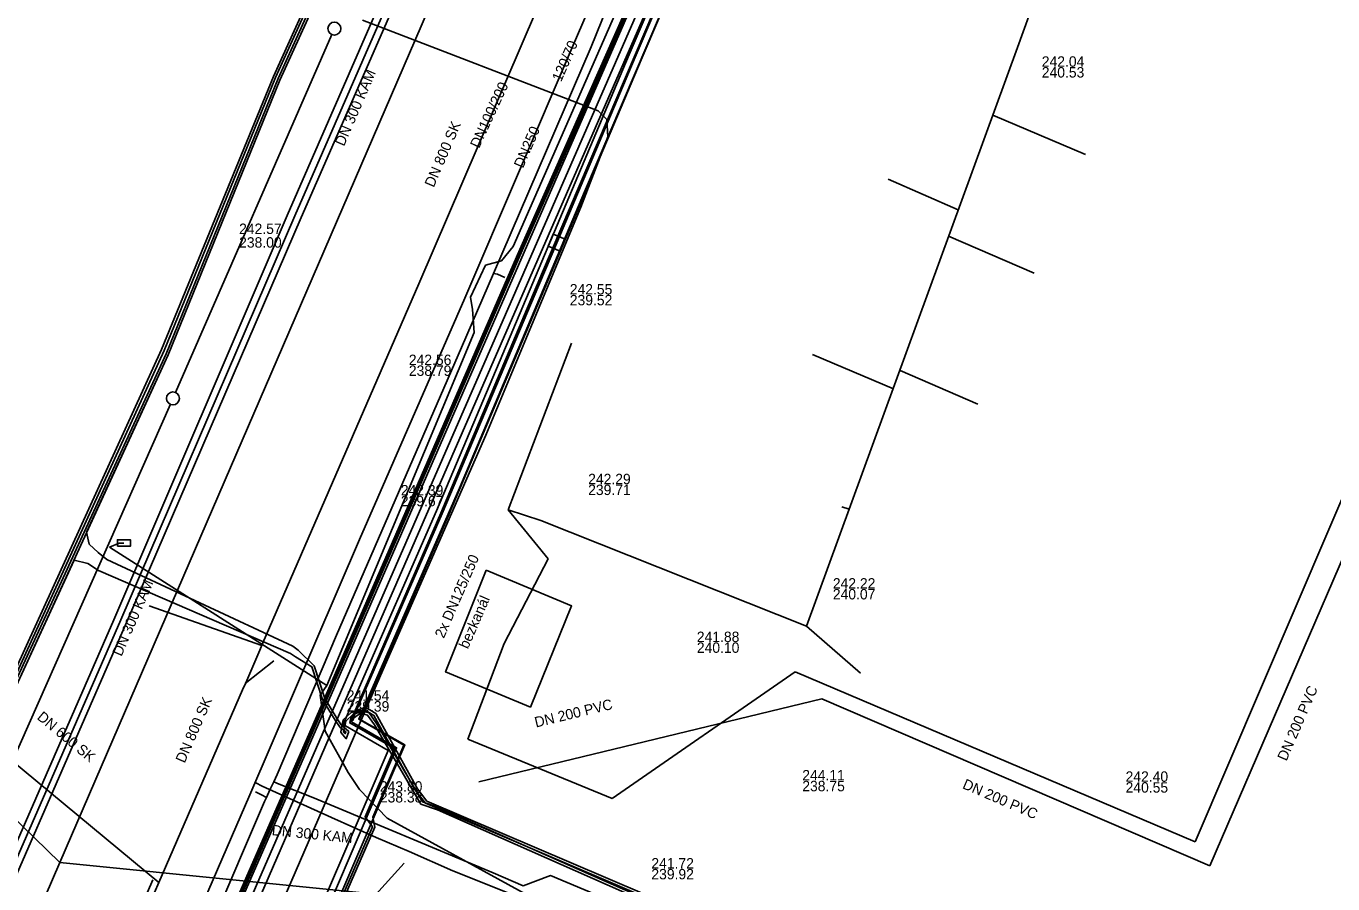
# Model space of a CAD drawing. Extents: x -596024 to -594475, y -1163820 to -1161957.
# Drawn here: x -594830 to -594729.5, y -1162554.1 to -1162488.2 of the extents above; entities that cross this region are included whole.
import ezdxf

# ---------------------------------------------------------------- set-up
doc = ezdxf.new("R2010")
doc.units = 0
for name, color, linetype in [('Level 1', 7, 'Continuous'), ('Vrstva 1', 7, 'Continuous'), ('Vrstva 12', 7, 'Continuous'), ('Vrstva 13', 7, 'Continuous'), ('Vrstva 19', 7, 'Continuous'), ('Vrstva 2', 7, 'Continuous'), ('Vrstva 25', 7, 'Continuous'), ('Vrstva 26', 7, 'Continuous'), ('Vrstva 27', 7, 'Continuous'), ('Vrstva 28', 7, 'Continuous'), ('Vrstva 29', 7, 'Continuous'), ('Vrstva 3', 7, 'Continuous'), ('Vrstva 30', 7, 'Continuous'), ('Vrstva 32', 7, 'Continuous'), ('Vrstva 37', 7, 'Continuous'), ('Vrstva 4', 7, 'Continuous'), ('Vrstva 42', 7, 'Continuous'), ('Vrstva 44', 7, 'Continuous'), ('Vrstva 5', 7, 'Continuous'), ('Vrstva 55', 7, 'Continuous'), ('Vrstva 56', 7, 'Continuous'), ('Vrstva 58', 7, 'Continuous'), ('Vrstva 8', 7, 'Continuous')]:
    doc.layers.add(name, color=color, linetype=linetype)

msp = doc.modelspace()

# ---------------------------------------------------------------- linework, layer by layer
at = {"layer": 'Level 1'}
for points in [[(-594811.85, -1162535.8), (-594820.53, -1162532.77)], [(-594813.13, -1162538.74), (-594810.93, -1162536.99)], [(-594800.904, -1162552.528), (-594806.509, -1162558.711)]]:
    msp.add_lwpolyline(points, dxfattribs=at)
at = {"layer": 'Vrstva 1'}
for p, q in [((-594741.341, -1162455.758), (-594753.757, -1162489.846)), ((-594806.48, -1162488.848), (-594818.49, -1162516.352)), ((-594753.757, -1162489.846), (-594769.97, -1162534.314)), ((-594715.242, -1162492.802), (-594740.079, -1162550.906)), ((-594748.522, -1162498.055), (-594755.654, -1162495.055)), ((-594763.694, -1162499.953), (-594758.301, -1162502.31)), ((-594752.457, -1162507.185), (-594759.064, -1162504.353)), ((-594792.923, -1162525.372), (-594788.051, -1162512.581)), ((-594769.522, -1162513.446), (-594763.293, -1162516.077)), ((-594756.811, -1162517.251), (-594762.775, -1162514.664)), ((-594818.892, -1162517.267), (-594831.129, -1162544.922)), ((-594790.395, -1162526.204), (-594792.923, -1162525.372)), ((-594789.847, -1162529.158), (-594792.923, -1162525.372)), ((-594767.259, -1162525.153), (-594766.696, -1162525.337)), ((-594769.97, -1162534.314), (-594790.395, -1162526.204)), ((-594793.215, -1162535.653), (-594789.847, -1162529.158)), ((-594765.822, -1162537.936), (-594769.97, -1162534.314)), ((-594796.019, -1162542.997), (-594793.215, -1162535.653)), ((-594770.851, -1162537.834), (-594784.906, -1162547.571)), ((-594740.079, -1162550.906), (-594770.851, -1162537.834)), ((-594784.906, -1162547.571), (-594796.019, -1162542.997)), ((-594832.47, -1162543.51), (-594819.77, -1162554.03))]:
    msp.add_line(p, q, dxfattribs=at)
for points in [[(-594780.13, -1162462.29), (-594786.71, -1162477.595), (-594787.125, -1162478.56), (-594788.14, -1162480.921), (-594788.531, -1162481.831), (-594799.79, -1162508.02)], [(-594799.79, -1162508.02), (-594811.772, -1162535.612), (-594812.008, -1162536.156), (-594813.098, -1162538.666), (-594813.334, -1162539.21), (-594819.77, -1162554.03)], [(-594819.77, -1162554.03), (-594824.452, -1162564.796), (-594825.456, -1162567.105), (-594825.979, -1162568.308), (-594826.932, -1162570.498), (-594837.27, -1162594.269), (-594837.928, -1162595.782), (-594838.239, -1162596.496), (-594838.701, -1162597.56), (-594839.18, -1162598.66)]]:
    msp.add_lwpolyline(points, dxfattribs=at)
at = {"layer": 'Vrstva 12'}
msp.add_lwpolyline([(-594804.12, -1162487.74), (-594786, -1162494.7), (-594785.32, -1162495.38), (-594785.24, -1162496.72), (-594787.32, -1162502.11), (-594794.64, -1162519.64), (-594802.74, -1162538.12), (-594810.95, -1162557.09), (-594818.78, -1162575.35), (-594826.62, -1162593.33), (-594834.01, -1162610.91), (-594840.41, -1162625.97), (-594841.21, -1162626.9), (-594841.68, -1162628.94), (-594842.32, -1162629.88), (-594849.9, -1162647.88), (-594856.79, -1162665.47), (-594861.16, -1162677.22), (-594866.64, -1162697.48), (-594870.1, -1162718.47)], dxfattribs=at)
at = {"layer": 'Vrstva 13'}
for p, q in [((-594810.68, -1162545.72), (-594810.944, -1162546.289)), ((-594810.944, -1162546.289), (-594811.23, -1162546.9)), ((-594810.944, -1162546.289), (-594810.52, -1162546.46))]:
    msp.add_line(p, q, dxfattribs=at)
for points in [[(-594785.268, -1162486.683), (-594786.53, -1162489.8), (-594794.04, -1162507.21), (-594796.51, -1162512.9), (-594806.11, -1162535.02), (-594810.68, -1162545.72)], [(-594794.04, -1162507.21), (-594793.73, -1162507.27), (-594793.16, -1162507.51)], [(-594811.498, -1162547.485), (-594811.88, -1162547.29), (-594812.35, -1162547.05)], [(-594811.23, -1162546.9), (-594811.498, -1162547.485), (-594811.64, -1162547.79)], [(-594810.52, -1162546.46), (-594807.94, -1162547.5), (-594794.07, -1162553.28), (-594791.76, -1162554.27), (-594789.66, -1162553.5), (-594777.33, -1162558.67), (-594765.136, -1162563.937), (-594761.47, -1162565.52), (-594755.26, -1162568.21), (-594722.435, -1162582.405), (-594689.61, -1162596.6), (-594666.45, -1162606.62), (-594653.12, -1162612.43), (-594648.73, -1162612.5)], [(-594811.64, -1162547.79), (-594815.71, -1162557.25), (-594825.24, -1162579.5), (-594834.87, -1162601.68), (-594844.45, -1162623.71), (-594847.09, -1162629.84), (-594851.77, -1162640.79), (-594856.38, -1162651.9), (-594860.284, -1162661.906), (-594860.88, -1162663.3), (-594864.74, -1162674.65), (-594868.17, -1162686.29), (-594871.04, -1162698.06), (-594873.31, -1162709.94)]]:
    msp.add_lwpolyline(points, dxfattribs=at)
at = {"layer": 'Vrstva 19'}
for points in [[(-594877.74, -1162741.98), (-594874.49, -1162709.33), (-594873.16, -1162702.86), (-594871.41, -1162694.81), (-594868.76, -1162684.57), (-594866.6, -1162676.94), (-594863.54, -1162667.26), (-594860.9, -1162659.88), (-594856.9, -1162649.25), (-594853.84, -1162642.15), (-594849.68, -1162632.43), (-594841.85, -1162614.11), (-594834.21, -1162596.71), (-594828.85, -1162584.31), (-594821.65, -1162567.77), (-594812.79, -1162547.29), (-594804.35, -1162527.66), (-594796.26, -1162509.12), (-594787.99, -1162489.84), (-594777.41, -1162465.35)], [(-594812.33, -1162546.36), (-594811.83, -1162546.61), (-594806.49, -1162549.03), (-594803.06, -1162550.57), (-594800.53, -1162551.65), (-594797.16, -1162553.12), (-594791.08, -1162555.57), (-594789.57, -1162555.07), (-594782.24, -1162557.62), (-594762.25, -1162566.25), (-594739.04, -1162576.49), (-594719.69, -1162584.78), (-594657.26, -1162611.71), (-594653.18, -1162613.66), (-594649.33, -1162613.36)]]:
    msp.add_lwpolyline(points, dxfattribs=at)
at = {"layer": 'Vrstva 2'}
msp.add_lwpolyline([(-594794.609, -1162530.01), (-594797.724, -1162537.84), (-594791.205, -1162540.543), (-594788.042, -1162532.767)], close=True, dxfattribs=at)
msp.add_lwpolyline([(-594839.638, -1162598.461), (-594839.16, -1162597.36), (-594838.697, -1162596.296), (-594838.387, -1162595.583), (-594837.729, -1162594.07), (-594827.39, -1162570.299), (-594826.438, -1162568.109), (-594825.915, -1162566.906), (-594824.911, -1162564.597), (-594820.229, -1162553.831)], dxfattribs=at)
at = {"layer": 'Vrstva 25'}
msp.add_line((-594810.417, -1162564.406), (-594804.073, -1162549.648), dxfattribs=at)
msp.add_lwpolyline([(-594804.073, -1162549.648), (-594801.496, -1162543.666), (-594804.973, -1162541.675), (-594804.091, -1162539.649), (-594801.036, -1162532.653), (-594797.98, -1162525.657), (-594790.568, -1162508.122), (-594789.184, -1162504.846), (-594783.157, -1162490.586), (-594774.382, -1162470.072), (-594765.608, -1162449.558), (-594758.368, -1162433.058), (-594751.128, -1162416.559), (-594745.642, -1162404.599), (-594742.855, -1162405.68), (-594742.209, -1162404.33)], dxfattribs=at)
at = {"layer": 'Vrstva 26'}
for p, q in [((-594810.876, -1162564.208), (-594804.532, -1162549.451)), ((-594803.613, -1162549.846), (-594809.958, -1162564.603))]:
    msp.add_line(p, q, dxfattribs=at)
for points in [[(-594804.532, -1162549.45), (-594802.132, -1162543.878), (-594805.61, -1162541.886), (-594804.549, -1162539.449), (-594798.439, -1162525.46), (-594791.029, -1162507.927), (-594789.645, -1162504.651), (-594783.617, -1162490.39), (-594774.842, -1162469.875), (-594766.067, -1162449.359), (-594758.826, -1162432.858), (-594751.584, -1162416.354), (-594745.9, -1162403.963), (-594743.106, -1162405.046), (-594742.66, -1162404.114)], [(-594741.909, -1162404.861), (-594742.604, -1162406.314), (-594745.384, -1162405.235), (-594750.672, -1162416.764), (-594757.91, -1162433.259), (-594765.149, -1162449.757), (-594773.923, -1162470.269), (-594782.697, -1162490.782), (-594788.723, -1162505.04), (-594790.108, -1162508.316), (-594797.521, -1162525.854), (-594803.633, -1162539.849), (-594804.336, -1162541.464), (-594800.86, -1162543.453), (-594803.613, -1162549.846)]]:
    msp.add_lwpolyline(points, dxfattribs=at)
at = {"layer": 'Vrstva 27'}
msp.add_lwpolyline([(-594789.45, -1162504.191), (-594789.839, -1162505.112), (-594788.918, -1162505.501), (-594788.529, -1162504.58)], close=True, dxfattribs=at)
at = {"layer": 'Vrstva 29'}
for p, q in [((-594745.414, -1162401.019), (-594807.219, -1162542.651)), ((-594808.083, -1162542.507), (-594816.913, -1162562.692)), ((-594807.219, -1162542.651), (-594816.098, -1162562.998))]:
    msp.add_line(p, q, dxfattribs=at)
msp.add_lwpolyline([(-594745.794, -1162400.435), (-594746.137, -1162400.672), (-594779.278, -1162476.829), (-594791.923, -1162505.409), (-594808.083, -1162542.507)], dxfattribs=at)
at = {"layer": 'Vrstva 3'}
for centre in [(-594806.28, -1162488.39), (-594818.69, -1162516.81)]:
    msp.add_circle(centre, 0.5, dxfattribs=at)
at = {"layer": 'Vrstva 30'}
for p, q in [((-594807.769, -1162542.411), (-594745.964, -1162400.779)), ((-594744.864, -1162401.259), (-594806.669, -1162542.891)), ((-594817.004, -1162562.652), (-594808.175, -1162542.467)), ((-594807.991, -1162542.547), (-594816.821, -1162562.732)), ((-594816.648, -1162562.758), (-594807.769, -1162542.411)), ((-594806.669, -1162542.891), (-594815.548, -1162563.238))]:
    msp.add_line(p, q, dxfattribs=at)
for points in [[(-594808.175, -1162542.467), (-594792.014, -1162505.368), (-594779.37, -1162476.789), (-594746.217, -1162400.606), (-594745.914, -1162400.396)], [(-594745.674, -1162400.473), (-594746.056, -1162400.738), (-594779.186, -1162476.869), (-594791.831, -1162505.449), (-594807.991, -1162542.547)]]:
    msp.add_lwpolyline(points, dxfattribs=at)
at = {"layer": 'Vrstva 37'}
for points in [[(-594744.505, -1162401.469), (-594741.879, -1162402.828), (-594743.028, -1162405.172), (-594745.831, -1162404.128), (-594754.25, -1162423.38), (-594768.071, -1162455.056), (-594790.281, -1162507.104), (-594798.09, -1162525.628), (-594805.1, -1162541.755), (-594801.663, -1162543.728), (-594803.914, -1162548.965), (-594803.359, -1162549.755), (-594809.839, -1162564.676), (-594810.643, -1162564.616), (-594813.775, -1162571.94), (-594811.97, -1162572.675), (-594813.681, -1162576.811), (-594819.561, -1162574.32), (-594821.794, -1162579.401)], [(-594781.168, -1162596.477), (-594780.211, -1162594.058), (-594782.358, -1162593.106), (-594781.307, -1162590.789), (-594788.867, -1162587.298), (-594800.692, -1162582.017), (-594813.005, -1162576.64), (-594811.223, -1162572.369), (-594813.043, -1162571.622), (-594810.163, -1162564.94), (-594809.744, -1162564.89), (-594803.178, -1162549.767), (-594803.313, -1162549.01), (-594800.933, -1162543.48), (-594804.403, -1162541.471), (-594796.665, -1162523.709), (-594787.039, -1162500.928), (-594775.443, -1162473.716)]]:
    msp.add_lwpolyline(points, dxfattribs=at)
at = {"layer": 'Vrstva 42'}
for points in [[(-594744.505, -1162401.469), (-594741.879, -1162402.828), (-594743.028, -1162405.172), (-594745.831, -1162404.128), (-594754.25, -1162423.38), (-594768.071, -1162455.056), (-594790.281, -1162507.104), (-594798.09, -1162525.628), (-594805.1, -1162541.755), (-594801.663, -1162543.728), (-594803.914, -1162548.965), (-594803.359, -1162549.755), (-594809.839, -1162564.676), (-594810.643, -1162564.616), (-594813.775, -1162571.94), (-594811.97, -1162572.675), (-594813.681, -1162576.811), (-594819.561, -1162574.32), (-594821.794, -1162579.401)], [(-594781.168, -1162596.477), (-594780.211, -1162594.058), (-594782.358, -1162593.106), (-594781.307, -1162590.789), (-594788.867, -1162587.298), (-594800.692, -1162582.017), (-594813.005, -1162576.64), (-594811.223, -1162572.369), (-594813.043, -1162571.622), (-594810.163, -1162564.94), (-594809.744, -1162564.89), (-594803.178, -1162549.767), (-594803.313, -1162549.01), (-594800.933, -1162543.48), (-594804.403, -1162541.471), (-594796.665, -1162523.709), (-594787.039, -1162500.928), (-594775.443, -1162473.716)]]:
    msp.add_lwpolyline(points, dxfattribs=at)
at = {"layer": 'Vrstva 44'}
for points in [[(-594777.179, -1162416.684), (-594797.539, -1162465.411), (-594802.128, -1162473.019), (-594810.794, -1162492.146), (-594819.368, -1162513.138), (-594831.247, -1162539.093), (-594834.379, -1162544.242), (-594835.032, -1162546.482), (-594839.209, -1162558.165), (-594850.47, -1162584.967), (-594860.89, -1162608.96), (-594867.893, -1162624.68), (-594881.494, -1162657.146), (-594884.485, -1162664.933), (-594886.342, -1162671.155), (-594887.203, -1162675.151), (-594886, -1162675.57)], [(-594797.58, -1162466.39), (-594798.07, -1162466.998), (-594801.72, -1162473.13), (-594810.47, -1162492.35), (-594819.07, -1162513.47), (-594825.34, -1162527.09), (-594825.14, -1162528.01)], [(-594888.57, -1162675.14), (-594887.408, -1162675.132), (-594886.536, -1162671.105), (-594884.7, -1162664.87), (-594881.64, -1162657.05), (-594868.16, -1162624.67), (-594861.06, -1162608.88), (-594850.66, -1162584.83), (-594839.36, -1162558.08), (-594835.25, -1162546.48), (-594834.5, -1162544.14), (-594831.424, -1162538.999), (-594819.56, -1162513.05), (-594810.95, -1162492.06), (-594802.25, -1162472.8)], [(-594801.95, -1162473.111), (-594810.61, -1162492.224), (-594819.21, -1162513.384), (-594831.071, -1162539.187), (-594834.195, -1162544.324), (-594834.842, -1162546.544), (-594838.994, -1162558.198), (-594850.286, -1162585.047), (-594860.705, -1162609.065), (-594867.709, -1162624.758), (-594881.345, -1162657.294), (-594883.572, -1162663.111)], [(-594825.14, -1162528.01), (-594824.44, -1162528.67), (-594823.78, -1162529.21), (-594809.48, -1162535.85), (-594809.07, -1162536.16), (-594807.835, -1162537.379), (-594807.019, -1162539.878), (-594806.056, -1162541.446), (-594805.752, -1162541.911), (-594805.175, -1162542.422), (-594805.36, -1162542.977), (-594805.755, -1162542.526), (-594805.778, -1162542.44), (-594805.592, -1162541.529), (-594804.988, -1162540.967)], [(-594825.24, -1162529.5), (-594826.29, -1162529.24), (-594830.9, -1162539.26), (-594834.01, -1162544.405), (-594834.7, -1162546.66), (-594838.83, -1162558.21), (-594850.12, -1162585.04), (-594860.49, -1162609.13), (-594867.64, -1162625.07), (-594881.17, -1162657.39), (-594882.409, -1162660.591)], [(-594825.24, -1162529.5), (-594824.41, -1162530.05), (-594809.65, -1162536.43), (-594809.28, -1162536.67), (-594808.025, -1162537.441), (-594807.201, -1162539.962), (-594806.224, -1162541.554), (-594805.824, -1162542.115), (-594805.392, -1162542.436), (-594805.44, -1162542.583), (-594805.582, -1162542.48)], [(-594805.582, -1162542.48), (-594805.408, -1162541.631), (-594804.852, -1162541.113), (-594803.905, -1162540.769), (-594803.245, -1162541.181), (-594800.054, -1162546.945), (-594799.283, -1162547.932), (-594782.497, -1162555.113), (-594778.456, -1162556.59), (-594775.467, -1162558.629), (-594771.698, -1162560.073), (-594762.994, -1162563.814), (-594759.784, -1162564.744), (-594740.82, -1162573.032), (-594726.33, -1162579.322), (-594705.95, -1162588.142), (-594689.921, -1162595.111), (-594673.576, -1162602.664), (-594667.848, -1162604.406), (-594662.322, -1162605.945), (-594642.133, -1162614.054)], [(-594804.988, -1162540.967), (-594803.875, -1162540.551), (-594803.095, -1162541.039), (-594799.886, -1162546.835), (-594799.157, -1162547.768), (-594782.423, -1162554.927), (-594778.364, -1162556.41), (-594775.373, -1162558.451), (-594771.622, -1162559.887), (-594762.926, -1162563.626), (-594759.716, -1162564.556), (-594740.74, -1162572.848), (-594726.25, -1162579.138), (-594705.87, -1162587.958), (-594689.839, -1162594.929), (-594673.504, -1162602.476), (-594667.792, -1162604.214), (-594662.258, -1162605.755), (-594642.067, -1162613.866)]]:
    msp.add_lwpolyline(points, dxfattribs=at)
at = {"layer": 'Vrstva 5'}
for p, q in [((-594787.17, -1162459.37), (-594807.5, -1162506.48)), ((-594714.928, -1162497.083), (-594738.966, -1162552.749)), ((-594807.5, -1162506.48), (-594827.4, -1162552.5)), ((-594768.792, -1162539.911), (-594795.174, -1162546.285)), ((-594738.966, -1162552.749), (-594768.792, -1162539.911)), ((-594835.67, -1162544.44), (-594827.4, -1162552.5)), ((-594827.4, -1162552.5), (-594847.29, -1162598.36)), ((-594798.73, -1162555.37), (-594827.4, -1162552.5))]:
    msp.add_line(p, q, dxfattribs=at)
at = {"layer": 'Vrstva 55'}
for p, q in [((-594784.55, -1162486.97), (-594792.52, -1162505.15)), ((-594792.52, -1162505.15), (-594793.43, -1162506.24)), ((-594794.65, -1162506.58), (-594795.8, -1162509.04)), ((-594793.43, -1162506.24), (-594794.65, -1162506.58)), ((-594795.8, -1162509.04), (-594795.66, -1162509.99)), ((-594795.66, -1162509.99), (-594795.54, -1162511.75)), ((-594795.54, -1162511.75), (-594806.85, -1162538.87)), ((-594822.82, -1162527.94), (-594823.56, -1162528.24)), ((-594822.46, -1162527.93), (-594822.82, -1162527.94)), ((-594806.85, -1162538.87), (-594823.56, -1162528.24)), ((-594807.36, -1162539.62), (-594806.85, -1162538.87)), ((-594807.36, -1162539.62), (-594806.99, -1162542.4)), ((-594806.99, -1162542.4), (-594805.22, -1162545.57)), ((-594805.22, -1162545.57), (-594804.35, -1162546.87)), ((-594804.35, -1162546.87), (-594802.23, -1162549.08)), ((-594802.23, -1162549.08), (-594791.33, -1162555.06))]:
    msp.add_line(p, q, dxfattribs=at)
for points in [[(-594796.22, -1162471.4), (-594809.91, -1162502.76), (-594823.25, -1162533.84), (-594836.84, -1162564.93), (-594850.19, -1162595.96), (-594863.73, -1162627.45), (-594876.67, -1162658.84), (-594883.18, -1162678.45), (-594887.22, -1162693.94), (-594890.86, -1162716.56), (-594892.38, -1162733.99), (-594892.48, -1162757.02), (-594892.08, -1162769.58), (-594892.99, -1162769.73), (-594892.73, -1162772), (-594891.41, -1162771.95), (-594888.18, -1162794.5), (-594884.03, -1162813.05), (-594877.26, -1162835.14), (-594870.99, -1162851.21)], [(-594795.59, -1162471.33), (-594809.31, -1162502.78), (-594822.7, -1162533.84), (-594836.37, -1162565.09), (-594849.75, -1162596.15), (-594863.39, -1162627.81), (-594876.29, -1162659.28), (-594882.72, -1162678.74), (-594886.68, -1162693.73), (-594890.37, -1162716.54), (-594891.87, -1162733.82), (-594891.99, -1162756.37), (-594891.54, -1162770.13), (-594892.08, -1162770.69)], [(-594795.14, -1162471.66), (-594808.83, -1162502.92), (-594822.26, -1162534.03), (-594835.9, -1162565.24), (-594849.29, -1162596.3), (-594862.93, -1162627.86), (-594875.67, -1162659.02), (-594876.48, -1162658.62), (-594876.68, -1162659.03), (-594875.87, -1162659.48), (-594882.22, -1162678.76), (-594886.2, -1162693.76), (-594887.71, -1162693.66), (-594887.81, -1162694.17), (-594886.35, -1162694.32), (-594889.82, -1162716.41), (-594891.38, -1162733.78), (-594891.48, -1162757.8), (-594891.13, -1162770.23), (-594891.58, -1162770.28), (-594892.08, -1162770.69)]]:
    msp.add_lwpolyline(points, dxfattribs=at)
at = {"layer": 'Vrstva 56'}
msp.add_lwpolyline([(-594822.96, -1162528.18), (-594821.96, -1162528.18), (-594821.96, -1162527.68), (-594822.96, -1162527.68)], close=True, dxfattribs=at)
at = {"layer": 'Vrstva 58'}
for points in [[(-594801.72, -1162473.13), (-594810.47, -1162492.35), (-594819.07, -1162513.47), (-594830.9, -1162539.26), (-594834.18, -1162544.388), (-594834.7, -1162546.66), (-594839.36, -1162558.08), (-594850.66, -1162584.83), (-594860.49, -1162609.13), (-594867.64, -1162625.07), (-594881.494, -1162657.146), (-594884.485, -1162664.933), (-594886.342, -1162671.155), (-594887.203, -1162675.151)], [(-594805.078, -1162541.708), (-594804.979, -1162541.281), (-594804.31, -1162540.791), (-594803.609, -1162540.983), (-594803.036, -1162541.796), (-594799.492, -1162547.828), (-594798.283, -1162548.257), (-594782.793, -1162555.107), (-594778.475, -1162556.6), (-594775.423, -1162558.691), (-594771.783, -1162560.057), (-594763.074, -1162563.837), (-594759.028, -1162565.215), (-594758.454, -1162565.407), (-594740.85, -1162573.028), (-594726.33, -1162579.328), (-594705.99, -1162588.178), (-594689.879, -1162595.129), (-594673.644, -1162602.617), (-594667.861, -1162604.464), (-594662.338, -1162606.025), (-594642.128, -1162614.115)], [(-594804.843, -1162541.576), (-594804.801, -1162541.399), (-594804.27, -1162541.009), (-594803.731, -1162541.157), (-594803.204, -1162541.904), (-594799.628, -1162547.992), (-594798.357, -1162548.443), (-594782.867, -1162555.293), (-594778.565, -1162556.78), (-594775.517, -1162558.869), (-594771.857, -1162560.243), (-594763.146, -1162564.023), (-594759.092, -1162565.405), (-594758.526, -1162565.593), (-594740.93, -1162573.212), (-594726.41, -1162579.512), (-594706.07, -1162588.362), (-594689.961, -1162595.311), (-594673.716, -1162602.803), (-594667.919, -1162604.656), (-594662.402, -1162606.215), (-594642.192, -1162614.305)]]:
    msp.add_lwpolyline(points, dxfattribs=at)

# ---------------------------------------------------------------- texts
at = {"layer": 'Vrstva 28'}
for s, p in [('2x DN125/250', (-594797.865, -1162535.307)), ('bezkanál', (-594796.013, -1162536.125))]:
    msp.add_text(s, height=0.8, rotation=66.40672, dxfattribs=at).set_placement(p)
at = {"layer": 'Vrstva 32'}
for s, rotation, p in [('120/70', 66.42458, (-594788.843, -1162492.53)), ('DN100/200', 65.03071, (-594795.156, -1162497.64)), ('DN250', 66.42458, (-594791.779, -1162499.175))]:
    msp.add_text(s, height=0.8, rotation=rotation, dxfattribs=at).set_placement(p)
at = {"layer": 'Vrstva 4'}
for s, p in [('242.04', (-594751.883, -1162491.319)), ('240.53', (-594751.883, -1162492.151)), ('242.55', (-594788.177, -1162508.827)), ('239.52', (-594788.177, -1162509.659)), ('242.56', (-594800.553, -1162514.25)), ('238.79', (-594800.553, -1162515.082)), ('242.29', (-594786.765, -1162523.411)), ('242.39', (-594801.169, -1162524.271)), ('239.71', (-594786.765, -1162524.243)), ('239.67', (-594801.169, -1162525.103)), ('242.22', (-594767.95, -1162531.433)), ('240.07', (-594767.95, -1162532.265)), ('241.88', (-594778.407, -1162535.541)), ('240.10', (-594778.407, -1162536.373)), ('241.54', (-594805.328, -1162540.053)), ('239.39', (-594805.328, -1162540.885)), ('242.40', (-594745.439, -1162546.283)), ('240.55', (-594745.439, -1162547.115)), ('241.72', (-594781.905, -1162552.95)), ('239.92', (-594781.905, -1162553.782))]:
    msp.add_text(s, height=0.8, dxfattribs=at).set_placement(p)
for s, rotation, p in [('DN 800 SK', 66.74958, (-594798.642, -1162500.649)), ('DN 800 SK', 66.5204, (-594817.794, -1162544.901)), ('DN 600 SK', 320.3407, (-594829.201, -1162541.417))]:
    msp.add_text(s, height=0.8, rotation=rotation, dxfattribs=at).set_placement(p)
at = {"layer": 'Vrstva 8'}
for s, rotation, p in [('DN 300 KAM', 66.63499, (-594805.54, -1162497.485)), ('DN 300 KAM', 66.63499, (-594822.65, -1162536.696)), ('DN 200 PVC', 66.63499, (-594733.068, -1162544.74)), ('DN 200 PVC', 13.5791, (-594790.778, -1162542.117)), ('DN 200 PVC', 336.7273, (-594758.041, -1162546.764)), ('DN 300 KAM', 354.29791, (-594811.117, -1162550.381))]:
    msp.add_text(s, height=0.8, rotation=rotation, dxfattribs=at).set_placement(p)
for s, p in [('242.57', (-594813.606, -1162504.175)), ('238.00', (-594813.606, -1162505.225)), ('243.80', (-594802.783, -1162547.043)), ('244.11', (-594770.3, -1162546.179)), ('238.75', (-594770.3, -1162547.011)), ('238.38', (-594802.783, -1162547.875))]:
    msp.add_text(s, height=0.8, dxfattribs=at).set_placement(p)

doc.saveas('drawing.dxf')
